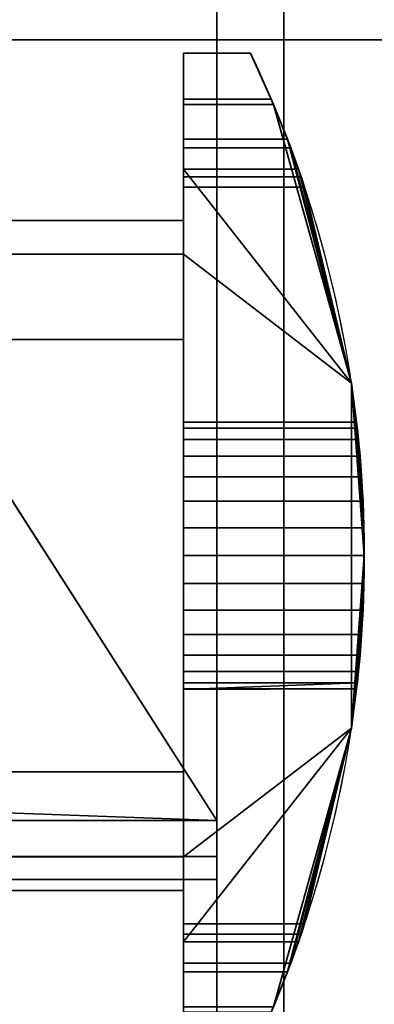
# Model space of a CAD drawing. Header units: millimetres. Extents: x -503 to 6703, y -110 to 249.
# Tile 500 of 656: x 1859.05 to 1864.35, y -23.7 to -9. Entities that reach past the tile are written whole.
import ezdxf

# ---------------------------------------------------------------- set-up
doc = ezdxf.new("R2010")
doc.units = ezdxf.units.MM
doc.layers.add('151', color=7, linetype='Continuous', true_color=0xffffff)

# ---------------------------------------------------------------- blocks, each defined once
blk = doc.blocks.new('UG_SURFACE_002')
at = {"layer": '151', "color": 252, "linetype": 'Continuous', "lineweight": 35}
for points in [[(2052.5, -9.3, 2212.25), (2052.5, 230.4, 2212.25), (947.5, 230.4, 2212.25), (947.5, -9.3, 2212.25)], [(1097.5, -9.3, 2062.25), (1097.5, 230.4, 2062.25), (1902.5, 230.4, 2062.25), (1902.5, -9.3, 2062.25)], [(2052.5, -9.3, 2212.25), (947.5, -9.3, 2212.25), (1097.5, -9.3, 2062.25), (1902.5, -9.3, 2062.25)]]:
    blk.add_3dface(points, dxfattribs=at)
blk = doc.blocks.new('UG_SURFACE_112')
at = {"layer": '151', "color": 254, "linetype": 'Continuous', "lineweight": 35}
for points in [[(1862.843, -10.265, 15.848), (1861.5, -10.265, 15.848), (1861.5, -9.5, 16), (1862.5, -9.5, 16)], [(1862.5, -9.5, 27), (1861.5, -9.5, 27), (1861.5, -10.184, 27.121), (1862.809, -10.184, 27.121)], [(1862.5, -9.5, 27), (1862.5, -9.5, 16), (1861.5, -9.5, 16), (1861.5, -9.5, 27)], [(1861.5, -9.5, 27), (1861.5, -12.5, 24), (1861.5, -12, 25)], [(1861.5, -10.184, 27.121), (1861.5, -9.5, 27), (1861.5, -12, 25)], [(1861.5, -12.5, 24), (1861.5, -9.5, 27), (1861.5, -9.5, 16), (1861.5, -10.265, 15.848)], [(1862.809, -10.184, 27.121), (1862.843, -10.265, 15.848), (1862.5, -9.5, 16)], [(1862.5, -9.5, 16), (1862.5, -9.5, 27), (1862.809, -10.184, 27.121)], [(1862.809, -10.184, 27.121), (1861.5, -10.184, 27.121), (1861.5, -10.786, 27.468), (1863.052, -10.786, 27.468)], [(1861.5, -10.786, 27.468), (1861.5, -10.184, 27.121), (1861.5, -12, 25)], [(1863.101, -10.914, 15.414), (1861.5, -10.914, 15.414), (1861.5, -10.265, 15.848), (1862.843, -10.265, 15.848)], [(1861.5, -12.5, 24), (1861.5, -10.265, 15.848), (1861.5, -10.914, 15.414)], [(1862.809, -10.184, 27.121), (1863.052, -10.786, 27.468), (1862.843, -10.265, 15.848)], [(1864.008, -14.425, 28), (1862.843, -10.265, 15.848), (1863.052, -10.786, 27.468)], [(1864.008, -14.425, 28), (1863.101, -10.914, 15.414), (1862.843, -10.265, 15.848)], [(1863.052, -10.786, 27.468), (1861.5, -10.786, 27.468), (1861.5, -11.232, 28), (1863.216, -11.232, 28)], [(1861.5, -12, 25), (1861.5, -12, 27), (1861.5, -11.232, 28), (1861.5, -10.786, 27.468)], [(1863.052, -10.786, 27.468), (1863.216, -11.232, 28), (1864.008, -14.425, 28)], [(1863.256, -11.348, 14.765), (1861.5, -11.348, 14.765), (1861.5, -10.914, 15.414), (1863.101, -10.914, 15.414)], [(1861.5, -10.914, 15.414), (1861.5, -11.348, 14.765), (1861.5, -12.5, 14), (1861.5, -12.5, 24)], [(1863.256, -11.348, 14.765), (1863.101, -10.914, 15.414), (1864.008, -14.425, 28)], [(1864.008, -19.575, 28), (1864.008, -14.425, 28), (1861.5, -11.232, 28), (1861.5, -22.768, 28)], [(1864.008, -14.425, 28), (1863.216, -11.232, 28), (1861.5, -11.232, 28)], [(1861.5, -22.768, 28), (1861.5, -11.232, 28), (1861.5, -12, 27), (1861.5, -22, 27)], [(1863.308, -11.5, 14), (1861.5, -11.5, 14), (1861.5, -11.348, 14.765), (1863.256, -11.348, 14.765)], [(1861.5, -11.348, 14.765), (1861.5, -11.5, 14), (1861.5, -12.5, 14)], [(1864.008, -14.425, 28), (1864.008, -14.425, 14), (1863.256, -11.348, 14.765)], [(1864.008, -14.425, 14), (1863.308, -11.5, 14), (1863.256, -11.348, 14.765)], [(1861.5, -12.5, 14), (1861.5, -11.5, 14), (1863.308, -11.5, 14), (1864.008, -14.425, 14)], [(1843.5, -12, 25), (1861.5, -12, 25), (1861.5, -13.772, 25), (1843.5, -13.772, 25)], [(1843.5, -12, 27), (1861.5, -12, 27), (1861.5, -12, 25), (1843.5, -12, 25)], [(1843.5, -22, 27), (1861.5, -22, 27), (1861.5, -12, 27), (1843.5, -12, 27)], [(1861.5, -12.5, 24), (1861.5, -13.772, 24), (1861.5, -13.772, 25), (1861.5, -12, 25)], [(1861.5, -21.5, 14), (1843.5, -21.5, 14), (1843.5, -12.5, 14), (1861.5, -12.5, 14)], [(1843.5, -12.5, 24), (1861.5, -12.5, 24), (1861.5, -12.5, 14), (1843.5, -12.5, 14)], [(1843.5, -13.772, 24), (1861.5, -13.772, 24), (1861.5, -12.5, 24), (1843.5, -12.5, 24)], [(1861.5, -12.5, 14), (1864.008, -14.425, 14), (1864.008, -19.575, 14), (1861.5, -21.5, 14)], [(1843.5, -13.772, 25), (1861.5, -13.772, 25), (1861.5, -13.772, 24), (1843.5, -13.772, 24)], [(1864.008, -14.425, 28), (1864.096, -15.098, 22.118), (1864.086, -15.011, 21.291)], [(1864.2, -17, 23.5), (1864.008, -14.425, 28), (1864.008, -19.575, 28)], [(1864.2, -17, 23.5), (1864.181, -16.187, 23.327), (1864.008, -14.425, 28)], [(1864.181, -16.187, 23.327), (1864.136, -15.514, 22.838), (1864.008, -14.425, 28)], [(1864.136, -15.514, 22.838), (1864.096, -15.098, 22.118), (1864.008, -14.425, 28)], [(1864.008, -14.425, 14), (1864.16, -15.824, 19.882), (1864.195, -16.584, 19.544)], [(1864.195, -16.584, 19.544), (1864.195, -17.416, 19.544), (1864.008, -19.575, 14), (1864.008, -14.425, 14)], [(1864.008, -14.425, 14), (1864.086, -15.011, 21.291), (1864.114, -15.268, 20.5)], [(1864.114, -15.268, 20.5), (1864.16, -15.824, 19.882), (1864.008, -14.425, 14)], [(1864.086, -15.011, 21.291), (1864.008, -14.425, 14), (1864.008, -14.425, 28)], [(1861.5, -15.268, 20.5), (1861.5, -15.011, 21.291), (1861.5, -15.098, 22.118), (1861.5, -17, 21.5)], [(1864.096, -15.098, 22.118), (1861.5, -15.098, 22.118), (1861.5, -15.011, 21.291), (1864.086, -15.011, 21.291)], [(1864.086, -15.011, 21.291), (1861.5, -15.011, 21.291), (1861.5, -15.268, 20.5), (1864.114, -15.268, 20.5)], [(1861.5, -15.098, 22.118), (1861.5, -15.514, 22.838), (1861.5, -16.187, 23.327), (1861.5, -17, 21.5)], [(1864.136, -15.514, 22.838), (1861.5, -15.514, 22.838), (1861.5, -15.098, 22.118), (1864.096, -15.098, 22.118)], [(1861.5, -16.584, 19.544), (1861.5, -15.824, 19.882), (1861.5, -15.268, 20.5), (1861.5, -17, 21.5)], [(1864.114, -15.268, 20.5), (1861.5, -15.268, 20.5), (1861.5, -15.824, 19.882), (1864.16, -15.824, 19.882)], [(1864.181, -16.187, 23.327), (1861.5, -16.187, 23.327), (1861.5, -15.514, 22.838), (1864.136, -15.514, 22.838)], [(1864.16, -15.824, 19.882), (1861.5, -15.824, 19.882), (1861.5, -16.584, 19.544), (1864.195, -16.584, 19.544)], [(1861.5, -16.187, 23.327), (1861.5, -17, 23.5), (1861.5, -17.813, 23.327), (1861.5, -17, 21.5)], [(1864.2, -17, 23.5), (1861.5, -17, 23.5), (1861.5, -16.187, 23.327), (1864.181, -16.187, 23.327)], [(1861.5, -18.176, 19.882), (1861.5, -17.416, 19.544), (1861.5, -16.584, 19.544), (1861.5, -17, 21.5)], [(1864.195, -16.584, 19.544), (1861.5, -16.584, 19.544), (1861.5, -17.416, 19.544), (1864.195, -17.416, 19.544)], [(1861.5, -17, 21.5), (1861.5, -18.989, 21.291), (1861.5, -18.732, 20.5), (1861.5, -18.176, 19.882)], [(1861.5, -17.813, 23.327), (1861.5, -18.486, 22.838), (1861.5, -18.902, 22.118), (1861.5, -17, 21.5)], [(1861.5, -18.902, 22.118), (1861.5, -19, 21.5), (1861.5, -18.989, 21.291), (1861.5, -17, 21.5)], [(1864.181, -17.813, 23.327), (1861.5, -17.813, 23.327), (1861.5, -17, 23.5), (1864.2, -17, 23.5)], [(1864.008, -19.575, 28), (1864.181, -17.813, 23.327), (1864.2, -17, 23.5)], [(1864.195, -17.416, 19.544), (1861.5, -17.416, 19.544), (1861.5, -18.176, 19.882), (1864.16, -18.176, 19.882)], [(1864.195, -17.416, 19.544), (1864.16, -18.176, 19.882), (1864.008, -19.575, 14)], [(1864.136, -18.486, 22.838), (1861.5, -18.486, 22.838), (1861.5, -17.813, 23.327), (1864.181, -17.813, 23.327)], [(1864.008, -19.575, 28), (1864.136, -18.486, 22.838), (1864.181, -17.813, 23.327)], [(1864.16, -18.176, 19.882), (1861.5, -18.176, 19.882), (1861.5, -18.732, 20.5), (1864.114, -18.732, 20.5)], [(1864.16, -18.176, 19.882), (1864.114, -18.732, 20.5), (1864.008, -19.575, 14)], [(1864.096, -18.902, 22.118), (1861.5, -18.902, 22.118), (1861.5, -18.486, 22.838), (1864.136, -18.486, 22.838)], [(1864.008, -19.575, 28), (1864.096, -18.902, 22.118), (1864.136, -18.486, 22.838)], [(1864.114, -18.732, 20.5), (1861.5, -18.732, 20.5), (1861.5, -18.989, 21.291), (1864.086, -18.989, 21.291)], [(1864.114, -18.732, 20.5), (1864.086, -18.989, 21.291), (1864.008, -19.575, 14)], [(1864.096, -18.902, 22.118), (1864.086, -18.989, 21.291), (1861.5, -19, 21.5)], [(1861.5, -19, 21.5), (1861.5, -18.902, 22.118), (1864.096, -18.902, 22.118)], [(1864.086, -18.989, 21.291), (1864.096, -18.902, 22.118), (1864.008, -19.575, 28)], [(1864.086, -18.989, 21.291), (1861.5, -18.989, 21.291), (1861.5, -19, 21.5)], [(1864.008, -19.575, 28), (1864.008, -19.575, 14), (1864.086, -18.989, 21.291)], [(1861.5, -22.768, 28), (1863.216, -22.768, 28), (1864.008, -19.575, 28)], [(1864.008, -19.575, 14), (1863.308, -22.5, 14), (1861.5, -22.5, 14), (1861.5, -21.5, 14)], [(1863.052, -23.214, 27.468), (1862.843, -23.735, 15.848), (1864.008, -19.575, 28)], [(1862.843, -23.735, 15.848), (1863.101, -23.086, 15.414), (1864.008, -19.575, 28)], [(1864.008, -19.575, 28), (1863.216, -22.768, 28), (1863.052, -23.214, 27.468)], [(1864.008, -19.575, 28), (1863.101, -23.086, 15.414), (1863.256, -22.652, 14.765)], [(1863.256, -22.652, 14.765), (1864.008, -19.575, 14), (1864.008, -19.575, 28)], [(1863.256, -22.652, 14.765), (1863.308, -22.5, 14), (1864.008, -19.575, 14)], [(1843.5, -21.5, 24), (1861.5, -21.5, 24), (1861.5, -20.228, 24), (1843.5, -20.228, 24)], [(1843.5, -20.228, 24), (1861.5, -20.228, 24), (1861.5, -20.228, 25), (1843.5, -20.228, 25)], [(1843.5, -20.228, 25), (1861.5, -20.228, 25), (1861.5, -22, 25), (1843.5, -22, 25)], [(1861.5, -22, 25), (1861.5, -20.228, 25), (1861.5, -20.228, 24), (1861.5, -21.5, 24)], [(1843.5, -21.5, 14), (1861.5, -21.5, 14), (1861.5, -21.5, 24), (1843.5, -21.5, 24)], [(1861.5, -22, 25), (1861.5, -21.5, 24), (1861.5, -24.5, 27)], [(1861.5, -21.5, 24), (1861.5, -21.5, 14), (1861.5, -22.652, 14.765), (1861.5, -23.086, 15.414)], [(1861.5, -21.5, 14), (1861.5, -22.5, 14), (1861.5, -22.652, 14.765)], [(1861.5, -23.086, 15.414), (1861.5, -23.735, 15.848), (1861.5, -21.5, 24)], [(1861.5, -23.735, 15.848), (1861.5, -24.5, 16), (1861.5, -24.5, 27), (1861.5, -21.5, 24)], [(1843.5, -22, 25), (1861.5, -22, 25), (1861.5, -22, 27), (1843.5, -22, 27)], [(1861.5, -22, 25), (1861.5, -24.5, 27), (1861.5, -23.816, 27.121)], [(1861.5, -23.816, 27.121), (1861.5, -23.214, 27.468), (1861.5, -22, 25)], [(1861.5, -23.214, 27.468), (1861.5, -22.768, 28), (1861.5, -22, 27), (1861.5, -22, 25)], [(1863.256, -22.652, 14.765), (1861.5, -22.652, 14.765), (1861.5, -22.5, 14), (1863.308, -22.5, 14)], [(1863.101, -23.086, 15.414), (1861.5, -23.086, 15.414), (1861.5, -22.652, 14.765), (1863.256, -22.652, 14.765)], [(1863.216, -22.768, 28), (1861.5, -22.768, 28), (1861.5, -23.214, 27.468), (1863.052, -23.214, 27.468)], [(1862.843, -23.735, 15.848), (1861.5, -23.735, 15.848), (1861.5, -23.086, 15.414), (1863.101, -23.086, 15.414)], [(1863.052, -23.214, 27.468), (1861.5, -23.214, 27.468), (1861.5, -23.816, 27.121), (1862.809, -23.816, 27.121)], [(1862.843, -23.735, 15.848), (1863.052, -23.214, 27.468), (1862.809, -23.816, 27.121)]]:
    blk.add_3dface(points, dxfattribs=at)
blk = doc.blocks.new('UG_SURFACE_113')
at = {"layer": '151', "color": 35, "linetype": 'Continuous', "lineweight": 35}
for points in [[(1863.244, -32.01, 363.363), (1822.553, -23.361, 363.363), (1822.613, -23.078, 362), (1863.304, -31.727, 362)], [(1863.304, -31.727, 362), (1822.613, -23.078, 362), (1822.553, -23.361, 360.637), (1863.244, -32.01, 360.637)], [(1863.244, -32.01, 292.863), (1822.553, -23.361, 292.863), (1822.613, -23.078, 291.5), (1863.304, -31.727, 291.5)], [(1863.304, -31.727, 291.5), (1822.613, -23.078, 291.5), (1822.553, -23.361, 290.137), (1863.244, -32.01, 290.137)], [(1863.244, -32.01, 1548.363), (1822.553, -23.361, 1548.363), (1822.613, -23.078, 1547), (1863.304, -31.727, 1547)], [(1863.304, -31.727, 1547), (1822.613, -23.078, 1547), (1822.553, -23.361, 1545.637), (1863.244, -32.01, 1545.637)], [(1863.244, -32.01, 1477.863), (1822.553, -23.361, 1477.863), (1822.613, -23.078, 1476.5), (1863.304, -31.727, 1476.5)], [(1863.304, -31.727, 1476.5), (1822.613, -23.078, 1476.5), (1822.553, -23.361, 1475.137), (1863.244, -32.01, 1475.137)], [(1863.244, -32.01, 1798.363), (1822.553, -23.361, 1798.363), (1822.613, -23.078, 1797), (1863.304, -31.727, 1797)], [(1863.304, -31.727, 1797), (1822.613, -23.078, 1797), (1822.553, -23.361, 1795.637), (1863.244, -32.01, 1795.637)], [(1863.244, -32.01, 1727.863), (1822.553, -23.361, 1727.863), (1822.613, -23.078, 1726.5), (1863.304, -31.727, 1726.5)], [(1863.304, -31.727, 1726.5), (1822.613, -23.078, 1726.5), (1822.553, -23.361, 1725.137), (1863.244, -32.01, 1725.137)], [(1863.074, -32.811, 364.49), (1822.383, -24.162, 364.49), (1822.553, -23.361, 363.363), (1863.244, -32.01, 363.363)], [(1863.244, -32.01, 360.637), (1822.553, -23.361, 360.637), (1822.383, -24.162, 359.51), (1863.074, -32.811, 359.51)], [(1863.074, -32.811, 293.99), (1822.383, -24.162, 293.99), (1822.553, -23.361, 292.863), (1863.244, -32.01, 292.863)], [(1863.244, -32.01, 290.137), (1822.553, -23.361, 290.137), (1822.383, -24.162, 289.01), (1863.074, -32.811, 289.01)], [(1863.074, -32.811, 1549.489), (1822.383, -24.162, 1549.489), (1822.553, -23.361, 1548.363), (1863.244, -32.01, 1548.363)], [(1863.244, -32.01, 1545.637), (1822.553, -23.361, 1545.637), (1822.383, -24.162, 1544.51), (1863.074, -32.811, 1544.51)], [(1863.074, -32.811, 1478.989), (1822.383, -24.162, 1478.989), (1822.553, -23.361, 1477.863), (1863.244, -32.01, 1477.863)], [(1863.244, -32.01, 1475.137), (1822.553, -23.361, 1475.137), (1822.383, -24.162, 1474.01), (1863.074, -32.811, 1474.01)], [(1863.074, -32.811, 1799.489), (1822.383, -24.162, 1799.489), (1822.553, -23.361, 1798.363), (1863.244, -32.01, 1798.363)], [(1863.244, -32.01, 1795.637), (1822.553, -23.361, 1795.637), (1822.383, -24.162, 1794.51), (1863.074, -32.811, 1794.51)], [(1863.074, -32.811, 1728.989), (1822.383, -24.162, 1728.989), (1822.553, -23.361, 1727.863), (1863.244, -32.01, 1727.863)], [(1863.244, -32.01, 1725.137), (1822.553, -23.361, 1725.137), (1822.383, -24.162, 1724.01), (1863.074, -32.811, 1724.01)]]:
    blk.add_3dface(points, dxfattribs=at)
blk = doc.blocks.new('UG_SURFACE_186')
at = {"layer": '151', "color": 252, "linetype": 'Continuous', "lineweight": 35}
for points in [[(1135.5, -26.22, 2021.75), (1864.5, -26.22, 2021.75), (1864.5, 62.62, 2021.75), (1135.5, 62.62, 2021.75)], [(1137, -26.22, 2020.25), (1137, 62.62, 2020.25), (1863, 62.62, 2020.25), (1863, -26.22, 2020.25)], [(1863, -26.22, 2020.25), (1863, 62.62, 2020.25), (1864.5, 62.62, 2021.75), (1864.5, -26.22, 2021.75)], [(1082, -9.3, 2075.25), (1918, -9.3, 2075.25), (1916.5, -9.3, 2073.75), (1083.5, -9.3, 2073.75)], [(1082, -9.3, 2075.25), (1082, -26.22, 2075.25), (1918, -26.22, 2075.25), (1918, -9.3, 2075.25)], [(1083.5, -9.3, 2073.75), (1916.5, -9.3, 2073.75), (1916.5, -26.22, 2073.75), (1083.5, -26.22, 2073.75)]]:
    blk.add_3dface(points, dxfattribs=at)
blk = doc.blocks.new('UG_SURFACE_187')
at = {"layer": '151', "color": 252, "linetype": 'Continuous', "lineweight": 35}
for points in [[(1863, 62.62, 2020.25), (1863, 62.62, -7.75), (1863, -26.22, -7.75), (1863, -26.22, 2020.25)], [(1863, -26.22, -7.75), (1863, 62.62, -7.75), (1864.5, 62.62, -7.75), (1864.5, -26.22, -7.75)], [(1863, 62.62, 2020.25), (1863, -26.22, 2020.25), (1864.5, -26.22, 2021.75), (1864.5, 62.62, 2021.75)]]:
    blk.add_3dface(points, dxfattribs=at)
blk = doc.blocks.new('UG_SURFACE_197')
at = {"layer": '151', "color": 252, "linetype": 'Continuous', "lineweight": 35}
for points in [[(1154, 4.014, -6.75), (1138, 4.014, -6.75), (1138, -20.953, -6.75), (1862, -20.953, -6.75)], [(1846, 4.014, -7.75), (1862, 4.014, -7.75), (1862, -20.953, -7.75), (1138, -20.953, -7.75)], [(1846, 4.014, -6.75), (1154, 4.014, -6.75), (1862, -20.953, -6.75)], [(1862, -20.953, -6.75), (1862, 4.014, -6.75), (1846, 4.014, -6.75)], [(1862, -20.953, -7.75), (1862, 4.014, -7.75), (1862, 4.014, -6.75), (1862, -20.953, -6.75)], [(1138, -21.835, -6.906), (1862, -21.835, -6.906), (1862, -20.953, -6.75), (1138, -20.953, -6.75)], [(1138, -20.953, -7.75), (1862, -20.953, -7.75), (1862, -21.493, -7.845), (1138, -21.493, -7.845)], [(1862, -20.953, -6.75), (1862, -21.835, -6.906), (1862, -21.493, -7.845), (1862, -20.953, -7.75)], [(1138, -21.493, -7.845), (1862, -21.493, -7.845), (1862, -27.644, -10.084), (1138, -27.644, -10.084)], [(1862, -21.835, -6.906), (1862, -27.986, -9.144), (1862, -27.644, -10.084), (1862, -21.493, -7.845)], [(1138, -27.986, -9.144), (1862, -27.986, -9.144), (1862, -21.835, -6.906), (1138, -21.835, -6.906)]]:
    blk.add_3dface(points, dxfattribs=at)

msp = doc.modelspace()

# ---------------------------------------------------------------- linework, layer by layer
at = {"layer": '151', "color": 251, "linetype": 'Continuous', "lineweight": -3, "true_color": 0x636466}
for p, q in [((1863, -26.22, 2020.25), (1863, 62.62, 2020.25)), ((1863, -26.22, 2020.25), (1863, 62.62, 2020.25)), ((1863, -26.22, -7.75), (1863, 62.62, -7.75)), ((1862, -20.953, -7.75), (1862, 4.014, -7.75)), ((1862, -20.953, -6.75), (1862, 4.014, -6.75)), ((947.5, -9.3, 2212.25), (2052.5, -9.3, 2212.25)), ((1918, -9.3, 2075.25), (1082, -9.3, 2075.25)), ((1916.5, -9.3, 2073.75), (1083.5, -9.3, 2073.75)), ((1902.5, -9.3, 2062.25), (1097.5, -9.3, 2062.25)), ((1862.5, -9.5, 27), (1861.5, -9.5, 27)), ((1862.5, -9.5, 16), (1861.5, -9.5, 16)), ((1861.5, -9.5, 16), (1861.5, -9.5, 27)), ((1862.5, -9.5, 27), (1862.5, -9.5, 16)), ((1861.5, -11.232, 28), (1861.5, -22.768, 28)), ((1863.216, -11.232, 28), (1861.5, -11.232, 28)), ((1863.308, -11.5, 14), (1861.5, -11.5, 14)), ((1861.5, -12.5, 14), (1861.5, -11.5, 14)), ((1861.5, -12, 25), (1843.5, -12, 25)), ((1861.5, -12, 27), (1843.5, -12, 27)), ((1861.5, -12, 25), (1861.5, -12, 27)), ((1861.5, -12, 27), (1861.5, -22, 27)), ((1861.5, -13.772, 25), (1861.5, -12, 25)), ((1861.5, -12.5, 24), (1843.5, -12.5, 24)), ((1861.5, -12.5, 14), (1843.5, -12.5, 14)), ((1861.5, -12.5, 24), (1861.5, -13.772, 24)), ((1861.5, -12.5, 14), (1861.5, -12.5, 24)), ((1861.5, -13.772, 25), (1843.5, -13.772, 25)), ((1861.5, -13.772, 24), (1843.5, -13.772, 24)), ((1861.5, -13.772, 24), (1861.5, -13.772, 25)), ((1861.5, -20.228, 25), (1843.5, -20.228, 25)), ((1861.5, -20.228, 24), (1843.5, -20.228, 24)), ((1861.5, -20.228, 25), (1861.5, -20.228, 24)), ((1861.5, -20.228, 24), (1861.5, -21.5, 24)), ((1861.5, -22, 25), (1861.5, -20.228, 25)), ((1862, -20.953, -7.75), (1138, -20.953, -7.75)), ((1862, -20.953, -6.75), (1138, -20.953, -6.75)), ((1862, -21.493, -7.845), (1138, -21.493, -7.845)), ((1861.5, -21.5, 24), (1843.5, -21.5, 24)), ((1861.5, -21.5, 14), (1843.5, -21.5, 14)), ((1861.5, -22.5, 14), (1861.5, -21.5, 14)), ((1861.5, -21.5, 24), (1861.5, -21.5, 14)), ((1862, -27.644, -10.084), (1862, -21.493, -7.845)), ((1862, -21.835, -6.906), (1138, -21.835, -6.906)), ((1862, -27.986, -9.144), (1862, -21.835, -6.906)), ((1861.5, -22, 25), (1843.5, -22, 25)), ((1861.5, -22, 27), (1843.5, -22, 27)), ((1861.5, -22, 27), (1861.5, -22, 25)), ((1863.308, -22.5, 14), (1861.5, -22.5, 14)), ((1863.216, -22.768, 28), (1861.5, -22.768, 28))]:
    msp.add_line(p, q, dxfattribs=at)
at = {"layer": '151', "color": 251, "linetype": 'Continuous', "lineweight": -3, "true_color": 0x636466, "extrusion": (1, 0, 0)}
msp.add_circle((-17, 21.5, 1861.5), 2, dxfattribs=at)
at = {"layer": '151', "color": 251, "linetype": 'Continuous', "lineweight": -3, "true_color": 0x636466, "extrusion": (-1, 0, 0)}
for centre, radius, start, end in [((9.5, 14, -1861.5), 2, 0, 90), ((9.5, 29, -1861.5), 2, 270, 330), ((20.953, -9.33, -1862), 2.58, 70, 90), ((20.953, -9.33, -1862), 1.58, 70, 90), ((24.5, 14, -1861.5), 2, 90, 180), ((24.5, 29, -1861.5), 2, 210, 270)]:
    msp.add_arc(centre, radius, start, end, dxfattribs=at)
at = {"layer": '151', "color": 251, "linetype": 'Continuous', "lineweight": -3, "true_color": 0x636466}
for centre, start, end in [((1846.806, -17, 28), 340.6339, 19.3661), ((1846.806, -17, 14), 341.5668, 18.4332)]:
    msp.add_arc(centre, 17.394, start, end, dxfattribs=at)
for points, knots in [([(1863.308, -11.5, 14), (1863.308, -11.5, 14.551), (1863.231, -11.261, 15.084), (1862.946, -10.503, 15.808), (1862.737, -9.996, 16), (1862.5, -9.5, 16)], [0, 0, 0, 0, 0.5, 0.5, 1, 1, 1, 1]), ([(1864.2, -17, 23.5), (1864.2, -17.529, 23.5), (1864.172, -18.046, 23.283), (1864.112, -18.783, 22.545), (1864.085, -19, 22.023), (1864.085, -19, 20.979), (1864.112, -18.788, 20.46), (1864.173, -18.042, 19.713), (1864.2, -17.523, 19.5), (1864.2, -16.478, 19.5), (1864.173, -15.956, 19.716), (1864.112, -15.218, 20.453), (1864.085, -15, 20.969), (1864.085, -15, 22.027), (1864.112, -15.216, 22.544), (1864.172, -15.953, 23.282), (1864.2, -16.471, 23.5), (1864.2, -17, 23.5)], [0, 0, 0, 0, 0.125, 0.125, 0.25, 0.25, 0.375, 0.375, 0.5, 0.5, 0.625, 0.625, 0.75, 0.75, 0.875, 0.875, 1, 1, 1, 1]), ([(1862.5, -24.5, 16), (1862.737, -24.004, 16), (1862.944, -23.502, 15.812), (1863.232, -22.737, 15.083), (1863.308, -22.5, 14.551), (1863.308, -22.5, 14)], [0, 0, 0, 0, 0.5, 0.5, 1, 1, 1, 1])]:
    msp.add_open_spline(points, degree=3, knots=knots, dxfattribs=at)
for points in [[(1862.5, -9.5, 27), (1862.822, -10.174, 27), (1863.086, -10.864, 27.362), (1863.216, -11.232, 28)], [(1863.216, -22.768, 28), (1863.087, -23.136, 27.363), (1862.822, -23.827, 27), (1862.5, -24.5, 27)]]:
    msp.add_open_spline(points, degree=3, dxfattribs=at)

# ---------------------------------------------------------------- block references
for name in ['UG_SURFACE_002', 'UG_SURFACE_186', 'UG_SURFACE_187', 'UG_SURFACE_113', 'UG_SURFACE_197', 'UG_SURFACE_112']:
    msp.add_blockref(name, (0, 0), dxfattribs=at)

doc.saveas('drawing.dxf')
